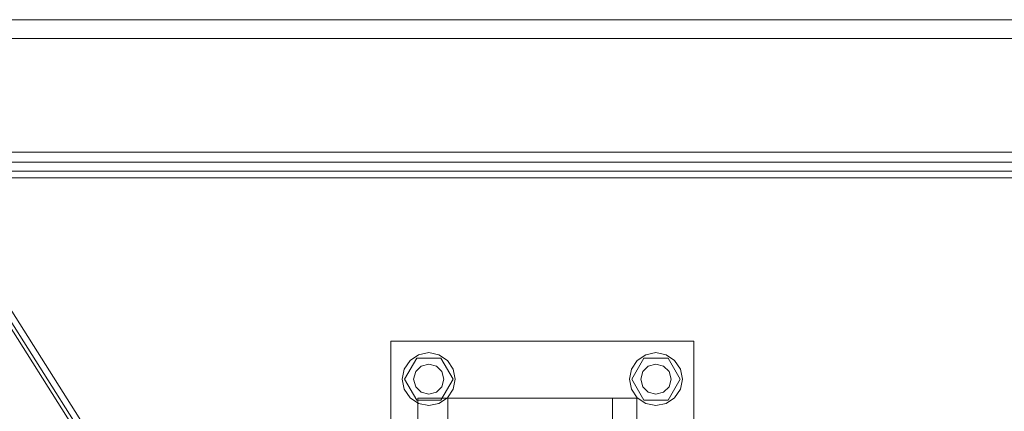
# Model space of a CAD drawing. Header units: millimetres. Extents: x -3490 to 61924, y -72580 to 6847.
# Tile 403 of 656: x 1729 to 2249, y -17527 to -17320. Entities that reach past the tile are written whole.
import ezdxf

# ---------------------------------------------------------------- set-up
doc = ezdxf.new("R2010")
doc.units = ezdxf.units.MM
for name, color, linetype, lineweight in [('superior_C01', 7, 'Continuous', 0), ('superior_tolva', 7, 'Continuous', 0), ('superior_tolva-C01', 7, 'Continuous', 0)]:
    doc.layers.add(name, color=color, linetype=linetype, lineweight=lineweight)

msp = doc.modelspace()

# ---------------------------------------------------------------- linework, layer by layer
at = {"layer": 'superior_C01'}
for p, q in [((1925.375, -17650), (1925.375, -17490)), ((1925.375, -17490), (2085.375, -17490)), ((2085.375, -17490), (2085.375, -17650)), ((1940.017, -17497.066), (1945.375, -17496)), ((1945.375, -17496), (1950.732, -17497.066)), ((2060.017, -17497.066), (2065.375, -17496)), ((2065.375, -17496), (2070.732, -17497.066)), ((1932.44, -17504.642), (1935.475, -17500.101)), ((1932.575, -17510), (1938.975, -17498.915)), ((1935.475, -17500.101), (1940.017, -17497.066)), ((1938.975, -17498.915), (1951.775, -17498.915)), ((1950.732, -17497.066), (1955.274, -17500.101)), ((1951.775, -17498.915), (1958.175, -17510)), ((1955.274, -17500.101), (1958.309, -17504.642)), ((2052.44, -17504.642), (2055.475, -17500.101)), ((2052.575, -17510), (2058.975, -17498.915)), ((2055.475, -17500.101), (2060.017, -17497.066)), ((2058.975, -17498.915), (2071.775, -17498.915)), ((2070.732, -17497.066), (2075.274, -17500.101)), ((2071.775, -17498.915), (2078.175, -17510)), ((2075.274, -17500.101), (2078.309, -17504.642)), ((1931.375, -17510), (1932.44, -17504.642)), ((1937.375, -17510), (1938.447, -17506)), ((1938.447, -17506), (1941.375, -17503.072)), ((1941.375, -17503.072), (1945.375, -17502)), ((1945.375, -17502), (1949.375, -17503.072)), ((1949.375, -17503.072), (1952.303, -17506)), ((1952.303, -17506), (1953.375, -17510)), ((1958.309, -17504.642), (1959.375, -17510)), ((2051.375, -17510), (2052.44, -17504.642)), ((2057.375, -17510), (2058.447, -17506)), ((2058.447, -17506), (2061.375, -17503.072)), ((2061.375, -17503.072), (2065.375, -17502)), ((2065.375, -17502), (2069.375, -17503.072)), ((2069.375, -17503.072), (2072.303, -17506)), ((2072.303, -17506), (2073.375, -17510)), ((2078.309, -17504.642), (2079.375, -17510)), ((1932.44, -17515.358), (1931.375, -17510)), ((1938.975, -17521.085), (1932.575, -17510)), ((1938.447, -17514), (1937.375, -17510)), ((1958.175, -17510), (1951.775, -17521.085)), ((1953.375, -17510), (1952.303, -17514)), ((1959.375, -17510), (1958.309, -17515.358)), ((2052.44, -17515.358), (2051.375, -17510)), ((2058.975, -17521.085), (2052.575, -17510)), ((2058.447, -17514), (2057.375, -17510)), ((2078.175, -17510), (2071.775, -17521.085)), ((2073.375, -17510), (2072.303, -17514)), ((2079.375, -17510), (2078.309, -17515.358)), ((1935.475, -17519.899), (1932.44, -17515.358)), ((1941.375, -17516.928), (1938.447, -17514)), ((1945.375, -17518), (1941.375, -17516.928)), ((1949.375, -17516.928), (1945.375, -17518)), ((1952.303, -17514), (1949.375, -17516.928)), ((1958.309, -17515.358), (1955.274, -17519.899)), ((2055.475, -17519.899), (2052.44, -17515.358)), ((2061.375, -17516.928), (2058.447, -17514)), ((2065.375, -17518), (2061.375, -17516.928)), ((2069.375, -17516.928), (2065.375, -17518)), ((2072.303, -17514), (2069.375, -17516.928)), ((2078.309, -17515.358), (2075.274, -17519.899)), ((1940.017, -17522.934), (1935.475, -17519.899)), ((1951.775, -17521.085), (1938.975, -17521.085)), ((1939.517, -17620), (1939.517, -17520)), ((1939.517, -17520), (2042.457, -17520)), ((1955.274, -17519.899), (1950.732, -17522.934)), ((1955.375, -17620), (1955.375, -17520)), ((1955.375, -17520), (2055.375, -17520)), ((2042.457, -17520), (2042.457, -17620)), ((2055.375, -17520), (2055.375, -17620)), ((2060.017, -17522.934), (2055.475, -17519.899)), ((2071.775, -17521.085), (2058.975, -17521.085)), ((2075.274, -17519.899), (2070.732, -17522.934)), ((1945.375, -17524), (1940.017, -17522.934)), ((1950.732, -17522.934), (1945.375, -17524)), ((2065.375, -17524), (2060.017, -17522.934)), ((2070.732, -17522.934), (2065.375, -17524))]:
    msp.add_line(p, q, dxfattribs=at)
at = {"layer": 'superior_tolva'}
for p, q in [((1634.2, -17320), (3614.2, -17320)), ((3614.2, -17330), (1634.2, -17330)), ((1634.2, -17330), (2514.2, -17330)), ((3614.2, -17390), (1634.2, -17390)), ((1674.2, -17395.364), (2474.2, -17395.364)), ((2514.2, -17400), (1634.2, -17400)), ((2474.2, -17400), (1674.2, -17400))]:
    msp.add_line(p, q, dxfattribs=at)
at = {"layer": 'superior_tolva-C01'}
for p, q in [((1911.751, -17775), (1674.2, -17400)), ((1674.2, -17400), (2474.2, -17400)), ((1915.594, -17775), (1678.043, -17400)), ((2474.2, -17403.571), (1674.2, -17403.571)), ((1674.2, -17403.571), (1911.751, -17778.571))]:
    msp.add_line(p, q, dxfattribs=at)

doc.saveas('drawing.dxf')
